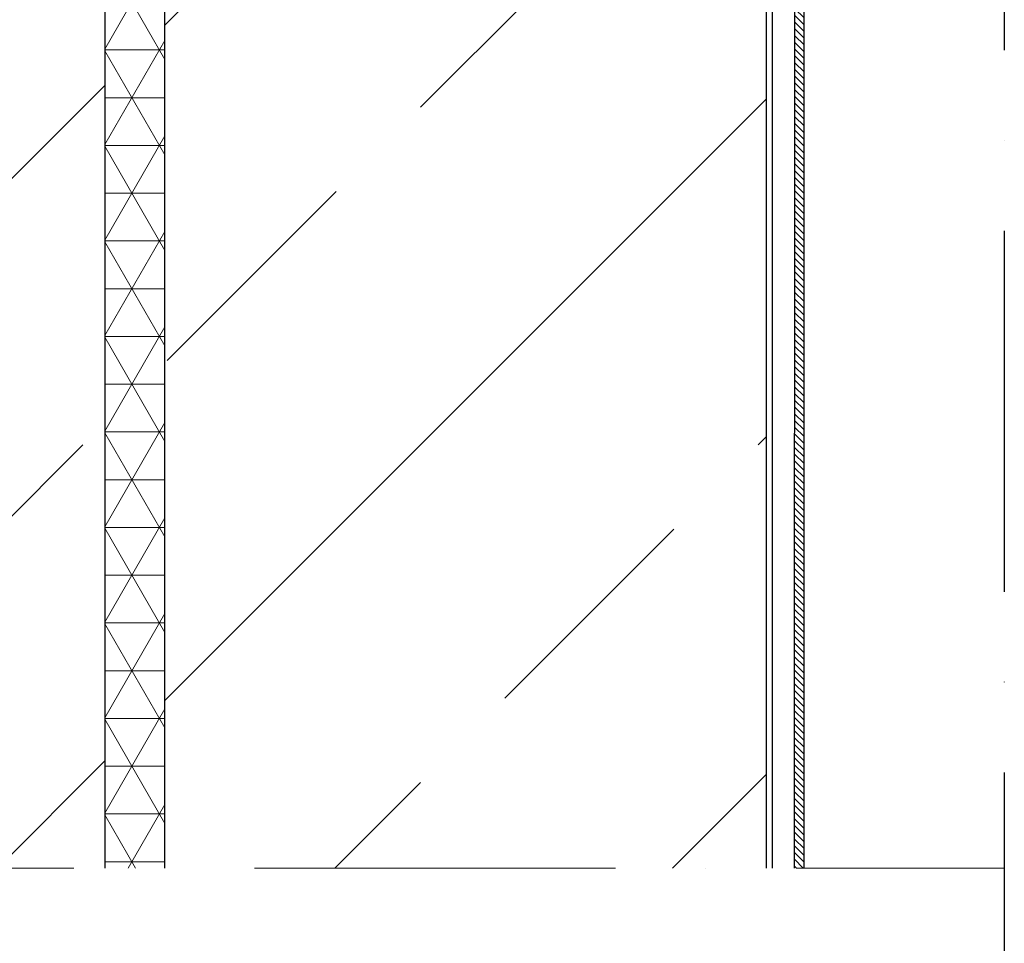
# Model space of a CAD drawing. Header units: millimetres. Extents: x 2605 to 1198744, y 17680 to 73723.
# Tile 648 of 656: x 127839 to 128494, y 51272 to 51886. Entities that reach past the tile are written whole.
import ezdxf

# ---------------------------------------------------------------- set-up
doc = ezdxf.new("R2010")
doc.units = ezdxf.units.MM
doc.linetypes.add('ACAD_ISO10W100', pattern=[18, 12, -3, 0, -3])
pattern_1 = [(45, (42400.1, 91172.18), (-224.5064, 224.5064), []), (45, (42624.6, 91172.18), (-224.5064, 224.5064), [158.75, -79.375])]

msp = doc.modelspace()

# ---------------------------------------------------------------- hatches: boundary and pattern name
h = msp.add_hatch()
h.set_pattern_fill('ANSI33', color=256, scale=50)
h.set_pattern_definition(pattern_1)
h.paths.add_polyline_path([(127765.59851, 52718.56257), (127770.59851, 52718.56257), (127770.59851, 52722.08247), (127765.59851, 52722.08247)], flags=16)
edge = h.paths.add_edge_path()
edge.add_line((127645.59851, 51321.72172), (127895.59851, 51321.72172))
edge.add_line((127895.59851, 51321.72172), (127895.59851, 52811.17604))
edge.add_line((127895.59851, 52811.17604), (127780.95104, 52811.17604))
edge.add_arc((127770.59851, 52811.17604), 10.35253, -180, 0, ccw=False)
edge.add_line((127760.24597, 52811.17604), (127645.59851, 52811.17604))
edge.add_line((127645.59851, 52811.17604), (127645.59851, 51321.72172))
at = {"lineweight": 5}
h = msp.add_hatch(dxfattribs=at)
h.set_pattern_fill('NET3', color=0, scale=10)
h.set_pattern_definition([(0, (42400.086, 91172.177), (0, 31.75), []), (60, (42400.086, 91172.177), (-27.496307, 15.875), []), (120, (42400.086, 91172.177), (-27.496307, -15.875), [])])
h.paths.add_polyline_path([(127895.59851, 51321.72172), (127935.59851, 51321.72172), (127935.59851, 52811.17604), (127895.59851, 52811.17604)])
h = msp.add_hatch()
h.set_pattern_fill('ANSI33', color=256, scale=50)
h.set_pattern_definition(pattern_1)
h.paths.add_polyline_path([(127935.59851, 51321.72172), (128335.59894, 51321.72172), (128335.59852, 52427.17352), (128324.58417, 52427.17604), (128324.58417, 52461.17604), (127935.59851, 52461.17604)])
at = {"lineweight": 9}
h = msp.add_hatch(dxfattribs=at)
h.set_pattern_fill('ANSI31', color=256, angle=90)
h.set_pattern_definition([(135, (42400.086, 91010.9538), (-2.24506403, -2.24506403), [])])
h.paths.add_polyline_path([(128354.20447, 51321.72172), (128360.59851, 51321.72172), (128360.59851, 52436.17478), (128354.67399, 52436.17727)])

# ---------------------------------------------------------------- linework, layer by layer
at = {"linetype": 'ACAD_ISO10W100', "ltscale": 20}
msp.add_line((128493.75799, 54266.17604), (128493.75799, 51103.31738), dxfattribs=at)
for p, q in [((127895.59851, 54061.17604), (127895.59851, 51321.72172)), ((127935.59851, 51321.72172), (127935.59851, 52811.17604)), ((128335.59894, 51321.72172), (128335.59851, 52461.09452)), ((128339.59851, 51321.72172), (128339.59851, 52461.17604)), ((128360.59851, 51321.72172), (128360.59851, 52456.17604)), ((128354.20447, 51321.72172), (128354.67399, 52436.17727))]:
    msp.add_line(p, q)
at = {"linetype": 'ACAD_ISO10W100', "lineweight": 18, "ltscale": 20}
msp.add_line((125834.59851, 51321.72172), (128493.75799, 51321.72172), dxfattribs=at)

doc.saveas('drawing.dxf')
